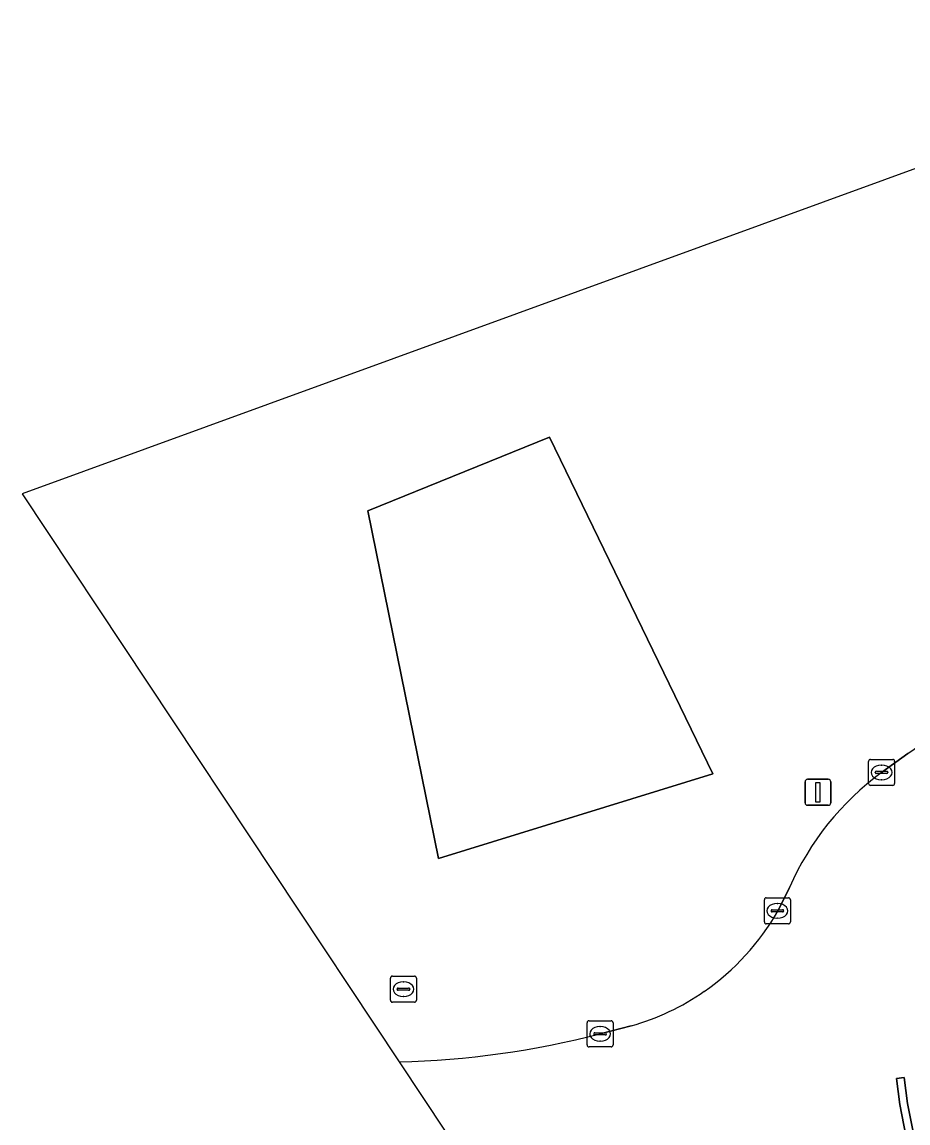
# Model space of a CAD drawing. Extents: x 162661 to 163484, y 380247 to 381230.
# Drawn here: x 162661.27 to 162695.28, y 380754.97 to 380797.23 of the extents above; entities that cross this region are included whole.
import ezdxf

# ---------------------------------------------------------------- set-up
doc = ezdxf.new("R2010")
doc.units = 0
for name, color, linetype in [('IMGEO_Groenvoorziening', 7, 'Continuous'), ('IMGEO_Kolk', 7, 'Continuous'), ('IMGEO_Rijbaan_regionaal_gesloten', 7, 'Continuous'), ('IMGEO_Rioolput', 7, 'Continuous'), ('IMGEO_Verkeersbordpaal', 7, 'Continuous'), ('IMGEO_Verkeerseiland_gesloten', 7, 'Continuous'), ('IMGEO_Verkeerseiland_groen', 7, 'Continuous')]:
    doc.layers.add(name, color=color, linetype=linetype)

msp = doc.modelspace()

# ---------------------------------------------------------------- linework, layer by layer
at = {"layer": 'IMGEO_Groenvoorziening'}
msp.add_lwpolyline([(162677.256, 380765.122), (162687.788, 380768.373), (162681.521, 380781.298), (162674.551, 380778.463)], close=True, dxfattribs=at)
at = {"layer": 'IMGEO_Kolk'}
for p, q in [((162693.765, 380768.001), (162693.765, 380768.853)), ((162693.84, 380768.927), (162694.692, 380768.927)), ((162694.766, 380768.853), (162694.766, 380768.001)), ((162694.024, 380768.421), (162694.024, 380768.433)), ((162694.462, 380768.384), (162694.064, 380768.384)), ((162694.067, 380768.47), (162694.465, 380768.47)), ((162694.253, 380768.707), (162694.278, 380768.707)), ((162694.508, 380768.433), (162694.508, 380768.421)), ((162694.692, 380767.927), (162693.84, 380767.927)), ((162694.276, 380768.147), (162694.251, 380768.147)), ((162689.766, 380762.69), (162689.766, 380763.542)), ((162689.841, 380763.616), (162690.693, 380763.616)), ((162690.254, 380763.396), (162690.279, 380763.396)), ((162690.767, 380763.542), (162690.767, 380762.69)), ((162690.025, 380763.11), (162690.025, 380763.122)), ((162690.463, 380763.073), (162690.065, 380763.073)), ((162690.068, 380763.159), (162690.466, 380763.159)), ((162690.509, 380763.122), (162690.509, 380763.11)), ((162690.693, 380762.616), (162689.841, 380762.616)), ((162690.277, 380762.836), (162690.252, 380762.836)), ((162682.962, 380757.969), (162682.962, 380758.821)), ((162683.037, 380758.895), (162683.889, 380758.895)), ((162683.45, 380758.675), (162683.475, 380758.675)), ((162683.963, 380758.821), (162683.963, 380757.969)), ((162683.221, 380758.389), (162683.221, 380758.401)), ((162683.659, 380758.352), (162683.261, 380758.352)), ((162683.264, 380758.438), (162683.662, 380758.438)), ((162683.705, 380758.401), (162683.705, 380758.389)), ((162683.889, 380757.895), (162683.037, 380757.895)), ((162683.473, 380758.115), (162683.448, 380758.115))]:
    msp.add_line(p, q, dxfattribs=at)
for points in [[(162693.765, 380768.001), (162693.765, 380768.853)], [(162693.84, 380768.927), (162694.692, 380768.927)], [(162694.766, 380768.853), (162694.766, 380768.001)], [(162694.692, 380767.927), (162693.84, 380767.927)], [(162689.766, 380762.69), (162689.766, 380763.542)], [(162689.841, 380763.616), (162690.693, 380763.616)], [(162690.767, 380763.542), (162690.767, 380762.69)], [(162690.693, 380762.616), (162689.841, 380762.616)], [(162682.962, 380757.969), (162682.962, 380758.821)], [(162683.037, 380758.895), (162683.889, 380758.895)], [(162683.963, 380758.821), (162683.963, 380757.969)], [(162683.889, 380757.895), (162683.037, 380757.895)]]:
    msp.add_lwpolyline(points, dxfattribs=at)
for centre, radius, start, end in [((162693.842, 380768.851), 0.0765, 91.552, 178.448), ((162693.842, 380768.851), 0.0765, 91.552, 178.448), ((162694.69, 380768.851), 0.0765, 1.552, 88.448), ((162694.69, 380768.851), 0.0765, 1.552, 88.448), ((162694.064, 380768.43), 0.0403, 85.8775, 175.7526), ((162694.061, 380768.42), 0.0366, 178.938, 274.7102), ((162694.465, 380768.427), 0.043, 264.8664, 352.4533), ((162694.469, 380768.432), 0.0386, 1.7309, 96.639), ((162693.842, 380768.003), 0.0765, 181.552, 268.448), ((162693.842, 380768.003), 0.0765, 181.552, 268.448), ((162694.69, 380768.003), 0.0765, 271.552, 358.448), ((162694.69, 380768.003), 0.0765, 271.552, 358.448), ((162689.843, 380763.54), 0.0765, 91.552, 178.448), ((162689.843, 380763.54), 0.0765, 91.552, 178.448), ((162690.691, 380763.54), 0.0765, 1.552, 88.448), ((162690.691, 380763.54), 0.0765, 1.552, 88.448), ((162690.065, 380763.119), 0.0403, 85.8775, 175.7526), ((162690.062, 380763.109), 0.0366, 178.938, 274.7102), ((162690.466, 380763.116), 0.043, 264.8664, 352.4533), ((162690.47, 380763.121), 0.0386, 1.7309, 96.639), ((162689.843, 380762.692), 0.0765, 181.552, 268.448), ((162689.843, 380762.692), 0.0765, 181.552, 268.448), ((162690.691, 380762.692), 0.0765, 271.552, 358.448), ((162690.691, 380762.692), 0.0765, 271.552, 358.448), ((162683.039, 380758.819), 0.0765, 91.552, 178.448), ((162683.039, 380758.819), 0.0765, 91.552, 178.448), ((162683.887, 380758.819), 0.0765, 1.552, 88.448), ((162683.887, 380758.819), 0.0765, 1.552, 88.448), ((162683.261, 380758.398), 0.0403, 85.8775, 175.7526), ((162683.258, 380758.388), 0.0366, 178.938, 274.7102), ((162683.662, 380758.395), 0.043, 264.8664, 352.4533), ((162683.666, 380758.4), 0.0386, 1.7309, 96.639), ((162683.039, 380757.971), 0.0765, 181.552, 268.448), ((162683.039, 380757.971), 0.0765, 181.552, 268.448), ((162683.887, 380757.971), 0.0765, 271.552, 358.448), ((162683.887, 380757.971), 0.0765, 271.552, 358.448)]:
    msp.add_arc(centre, radius, start, end, dxfattribs=at)
for centre, major_axis, ratio, start_param, end_param in [((162694.252, 380768.427), (-0.387, 0.002), 0.722429, 4.712389, 7.853982), ((162694.277, 380768.427), (-0.39, 0.002), 0.717154, 1.570796, 4.712389), ((162690.253, 380763.116), (-0.387, 0.002), 0.722429, 4.712389, 7.853982), ((162690.278, 380763.116), (-0.39, 0.002), 0.717154, 1.570796, 4.712389), ((162683.449, 380758.395), (-0.387, 0.002), 0.722429, 4.712389, 7.853982), ((162683.474, 380758.395), (-0.39, 0.002), 0.717154, 1.570796, 4.712389)]:
    msp.add_ellipse(centre, major_axis=major_axis, ratio=ratio, start_param=start_param, end_param=end_param, dxfattribs=at)
at = {"layer": 'IMGEO_Rijbaan_regionaal_gesloten'}
for points in [[(162695.279, 380769.151), (162694.266, 380768.427)], [(162690.729, 380764.012), (162690.286, 380763.109)], [(162684.657, 380758.701), (162683.463, 380758.395)], [(162675.745, 380757.324), (162685.487, 380742.651), (162686.383, 380740.14), (162687.993, 380740.378), (162687.946, 380740.504), (162686.801, 380743.578), (162684.762, 380750), (162684.198, 380751.777)]]:
    msp.add_lwpolyline(points, dxfattribs=at)
msp.add_lwpolyline([(162697.521, 380747.807), (162697.234, 380747.719), (162696.531, 380750), (162695.287, 380754.037), (162694.96, 380755.679), (162694.834, 380756.685), (162695.138, 380756.715), (162695.258, 380755.716), (162695.575, 380754.121), (162696.845, 380750)], close=True, dxfattribs=at)
for centre, radius, start, end in [((162677.784, 380795.177), 31.36, 303.9098, 320.916), ((162700.761, 380759.599), 10.959, 126.3437, 156.2576), ((162682.093, 380767.778), 9.43, 304.7025, 330.3187), ((162682.064, 380767.823), 9.483, 285.8708, 304.6985), ((162674.996, 380791.055), 33.739, 271.2724, 284.5343)]:
    msp.add_arc(centre, radius, start, end, dxfattribs=at)
at = {"layer": 'IMGEO_Rioolput'}
for p, q in [((162675.414, 380759.684), (162675.414, 380760.536)), ((162675.489, 380760.61), (162676.341, 380760.61)), ((162675.902, 380760.39), (162675.927, 380760.39)), ((162676.415, 380760.536), (162676.415, 380759.684)), ((162675.673, 380760.104), (162675.673, 380760.116)), ((162676.111, 380760.067), (162675.713, 380760.067)), ((162675.716, 380760.153), (162676.114, 380760.153)), ((162676.157, 380760.116), (162676.157, 380760.104)), ((162676.341, 380759.61), (162675.489, 380759.61)), ((162675.925, 380759.83), (162675.9, 380759.83))]:
    msp.add_line(p, q, dxfattribs=at)
for points in [[(162675.414, 380759.684), (162675.414, 380760.536)], [(162675.489, 380760.61), (162676.341, 380760.61)], [(162676.415, 380760.536), (162676.415, 380759.684)], [(162676.341, 380759.61), (162675.489, 380759.61)]]:
    msp.add_lwpolyline(points, dxfattribs=at)
for centre, radius, start, end in [((162675.491, 380760.534), 0.0765, 91.552, 178.448), ((162675.491, 380760.534), 0.0765, 91.552, 178.448), ((162676.339, 380760.534), 0.0765, 1.552, 88.448), ((162676.339, 380760.534), 0.0765, 1.552, 88.448), ((162675.713, 380760.113), 0.0403, 85.8775, 175.7526), ((162675.71, 380760.103), 0.0366, 178.938, 274.7102), ((162676.114, 380760.11), 0.043, 264.8664, 352.4533), ((162676.118, 380760.115), 0.0386, 1.7309, 96.639), ((162675.491, 380759.686), 0.0765, 181.552, 268.448), ((162675.491, 380759.686), 0.0765, 181.552, 268.448), ((162676.339, 380759.686), 0.0765, 271.552, 358.448), ((162676.339, 380759.686), 0.0765, 271.552, 358.448)]:
    msp.add_arc(centre, radius, start, end, dxfattribs=at)
for centre, major_axis, ratio, start_param, end_param in [((162675.901, 380760.11), (-0.387, 0.002), 0.722429, 4.712389, 7.853982), ((162675.926, 380760.11), (-0.39, 0.002), 0.717154, 1.570796, 4.712389)]:
    msp.add_ellipse(centre, major_axis=major_axis, ratio=ratio, start_param=start_param, end_param=end_param, dxfattribs=at)
at = {"layer": 'IMGEO_Verkeersbordpaal'}
for p, q in [((162691.328, 380767.265), (162691.328, 380768.065)), ((162691.328, 380768.065), (162691.328, 380767.265)), ((162691.428, 380768.165), (162692.218, 380768.165)), ((162692.218, 380768.165), (162691.428, 380768.165)), ((162692.318, 380768.065), (162692.318, 380767.265)), ((162692.318, 380767.265), (162692.318, 380768.065)), ((162692.218, 380767.165), (162691.428, 380767.165)), ((162691.428, 380767.165), (162692.218, 380767.165))]:
    msp.add_line(p, q, dxfattribs=at)
msp.add_lwpolyline([(162691.748, 380768.04), (162691.898, 380768.04), (162691.898, 380767.29), (162691.748, 380767.29), (162691.748, 380768.04)], dxfattribs=at)
for centre, start, end in [((162691.428, 380768.065), 90, 180), ((162691.428, 380768.065), 90, 180), ((162692.218, 380768.065), 0, 90), ((162692.218, 380768.065), 360, 90), ((162691.428, 380767.265), 180, 270), ((162691.428, 380767.265), 180, 270), ((162692.218, 380767.265), 270, 0), ((162692.218, 380767.265), 270, 0)]:
    msp.add_arc(centre, 0.1, start, end, dxfattribs=at)
at = {"layer": 'IMGEO_Verkeerseiland_gesloten'}
msp.add_lwpolyline([(162697.234, 380747.719), (162697.521, 380747.807), (162696.845, 380750), (162695.575, 380754.121), (162695.258, 380755.716), (162695.138, 380756.715), (162694.834, 380756.685), (162694.96, 380755.679), (162695.287, 380754.037), (162696.531, 380750)], close=True, dxfattribs=at)
at = {"layer": 'IMGEO_Verkeerseiland_groen'}
for points in [[(162711, 380797.226), (162661.275, 380779.117), (162675.745, 380757.324)], [(162694.266, 380768.427), (162695.279, 380769.151)], [(162690.286, 380763.109), (162690.729, 380764.012)], [(162683.463, 380758.395), (162684.657, 380758.701)]]:
    msp.add_lwpolyline(points, dxfattribs=at)
msp.add_lwpolyline([(162681.521, 380781.298), (162687.788, 380768.373), (162677.256, 380765.122), (162674.551, 380778.463)], close=True, dxfattribs=at)
for centre, radius, start, end in [((162677.784, 380795.177), 31.36, 303.9098, 320.916), ((162700.761, 380759.599), 10.959, 126.3437, 156.2576), ((162682.093, 380767.778), 9.43, 304.7025, 330.3187), ((162682.064, 380767.823), 9.483, 285.8708, 304.6985), ((162674.996, 380791.055), 33.739, 271.2724, 284.5343)]:
    msp.add_arc(centre, radius, start, end, dxfattribs=at)

doc.saveas('drawing.dxf')
